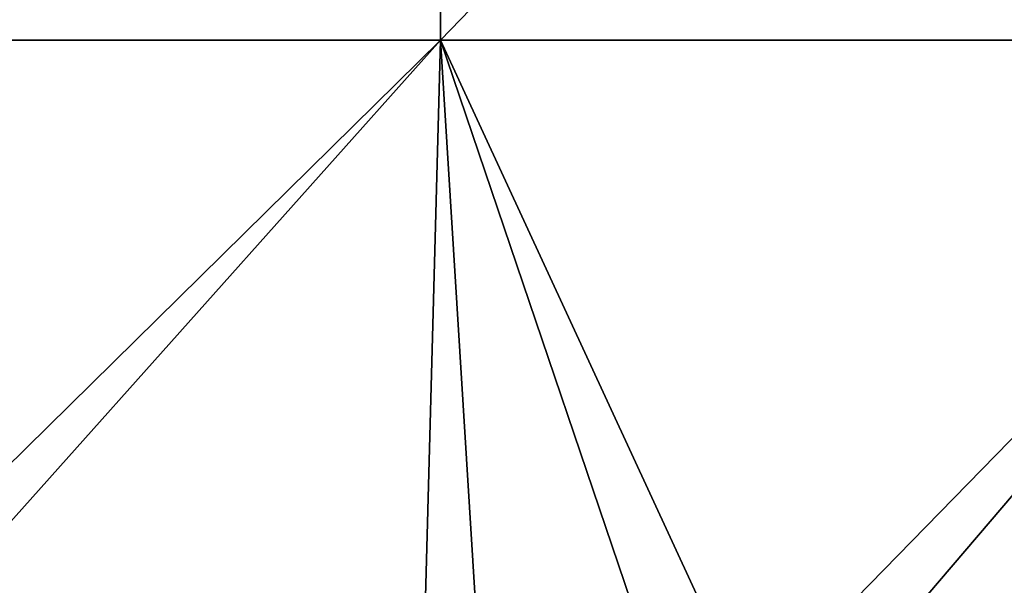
# Model space of a CAD drawing. Header units: millimetres. Extents: x -168 to 168, y -6 to 84.
# Tile 379 of 656: x 36 to 50, y 3 to 11. Entities that reach past the tile are written whole.
import ezdxf

# ---------------------------------------------------------------- set-up
doc = ezdxf.new("R2010")
doc.units = ezdxf.units.MM
doc.header["$LTSCALE"] = 65.185185
doc.layers.add('260', color=7, linetype='CONTINUOUS')
doc.layers.add('263', color=7, linetype='CONTINUOUS')

msp = doc.modelspace()

# ---------------------------------------------------------------- linework, layer by layer
at = {"layer": '260', "linetype": 'CONTINUOUS'}
for points in [[(27.73, 24.837, -124.783), (41.594, 24.837, -124.783), (27.757, 10.544, -124.908), (27.73, 24.837, -124.783)], [(27.757, 10.544, -124.908), (41.594, 24.837, -124.783), (41.636, 10.544, -124.908), (27.757, 10.544, -124.908)], [(41.594, 24.837, -124.783), (55.459, 24.837, -124.783), (41.636, 10.544, -124.908), (41.594, 24.837, -124.783)], [(41.636, 10.544, -124.908), (55.459, 24.837, -124.783), (55.515, 10.544, -124.908), (41.636, 10.544, -124.908)], [(30.923, 0, -125), (27.757, 10.544, -124.908), (41.636, 10.544, -124.908), (30.923, 0, -125)], [(41.353, 0, -125), (30.923, 0, -125), (41.636, 10.544, -124.908), (41.353, 0, -125)], [(45.217, 0, -125), (41.353, 0, -125), (41.636, 10.544, -124.908), (45.217, 0, -125)], [(45.217, 0, -125), (41.636, 10.544, -124.908), (55.515, 10.544, -124.908), (45.217, 0, -125)], [(55.294, 0, -125), (45.217, 0, -125), (55.515, 10.544, -124.908), (55.294, 0, -125)]]:
    msp.add_3dface(points, dxfattribs=at)
at = {"layer": '263', "linetype": 'CONTINUOUS'}
for points in [[(41.594, 24.837, 124.783), (27.73, 24.837, 124.783), (27.757, 10.544, 124.908), (41.594, 24.837, 124.783)], [(41.636, 10.544, 124.908), (41.594, 24.837, 124.783), (27.757, 10.544, 124.908), (41.636, 10.544, 124.908)], [(55.459, 24.837, 124.783), (41.594, 24.837, 124.783), (41.636, 10.544, 124.908), (55.459, 24.837, 124.783)], [(55.515, 10.544, 124.908), (55.459, 24.837, 124.783), (41.636, 10.544, 124.908), (55.515, 10.544, 124.908)], [(41.636, 10.544, 124.908), (27.757, 10.544, 124.908), (32.217, 0, 125), (41.636, 10.544, 124.908)], [(42.294, 0, 125), (41.636, 10.544, 124.908), (32.217, 0, 125), (42.294, 0, 125)], [(46.511, 0, 125), (41.636, 10.544, 124.908), (42.294, 0, 125), (46.511, 0, 125)], [(55.515, 10.544, 124.908), (41.636, 10.544, 124.908), (46.511, 0, 125), (55.515, 10.544, 124.908)], [(56.235, 0, 125), (55.515, 10.544, 124.908), (46.511, 0, 125), (56.235, 0, 125)]]:
    msp.add_3dface(points, dxfattribs=at)

doc.saveas('drawing.dxf')
